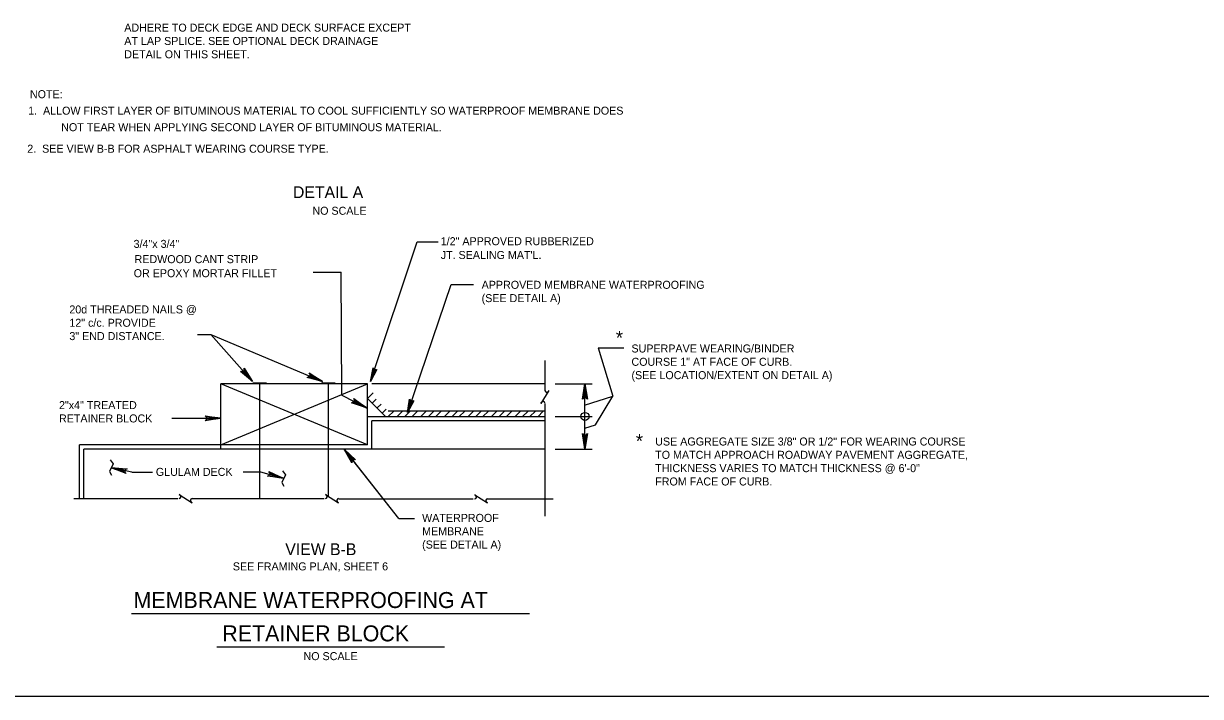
# Model space of a CAD drawing. Extents: x 638263 to 640391, y 293683 to 298655.
# Drawn here: x 638507.9 to 638949.1, y 296074.5 to 296326.9 of the extents above; entities that cross this region are included whole.
import ezdxf

# ---------------------------------------------------------------- set-up
doc = ezdxf.new("R2010")
doc.units = 0
for name, color, linetype in [('1', 7, 'Continuous'), ('2', 7, 'Continuous'), ('4', 7, 'Continuous'), ('62', 7, 'Continuous')]:
    doc.layers.add(name, color=color, linetype=linetype)

msp = doc.modelspace()

# ---------------------------------------------------------------- linework, layer by layer
at = {"layer": '1'}
for p, q in [((638578.15, 296210.3), (638593.71, 296192.66)), ((638578.15, 296210.3), (638619.95, 296192.66)), ((638723.33, 296205.26), (638732.97, 296205.26)), ((638723.33, 296205.26), (638728.84, 296187.07)), ((638581.79, 296168.84), (638636.8, 296191.81)), ((638636.8, 296168.84), (638581.79, 296191.81)), ((638593.84, 296192.1), (638598.98, 296192.1)), ((638596.41, 296148.68), (638596.41, 296192.1)), ((638619.61, 296192.1), (638624.75, 296192.1)), ((638622.18, 296149.63), (638622.18, 296192.1)), ((638718.17, 296183.74), (638728.84, 296187.07)), ((638722.33, 296176.41), (638728.84, 296187.07)), ((638721.05, 296179.43), (638707.19, 296179.43)), ((638718.35, 296175.17), (638722.33, 296176.41))]:
    msp.add_line(p, q, dxfattribs=at)
for points in [[(638590.58, 296197.28), (638590.42, 296196.86), (638593.71, 296192.66), (638590.58, 296197.28), (638590.58, 296197.66), (638593.71, 296192.66), (638590, 296196.49), (638589.57, 296196.38), (638593.71, 296192.66), (638589.18, 296196.43), (638589.57, 296196.38)], [(638615.16, 296195.52), (638615.19, 296195.07), (638619.95, 296192.66), (638615.16, 296195.52), (638615, 296195.86), (638619.95, 296192.66), (638614.97, 296194.56), (638614.63, 296194.28), (638619.95, 296192.66), (638614.25, 296194.15), (638614.63, 296194.28)], [(638717.65, 296186.28), (638718.05, 296186.48), (638718.35, 296191.81), (638717.65, 296186.28), (638717.41, 296185.99), (638718.35, 296191.81), (638718.61, 296186.49), (638719.01, 296186.29), (638718.35, 296191.81), (638719.27, 296185.99), (638719.01, 296186.29)], [(638631.84, 296185.94), (638631.84, 296185.49), (638636.43, 296182.76), (638631.84, 296185.94), (638631.71, 296186.29), (638636.43, 296182.76), (638631.59, 296184.99), (638631.23, 296184.73), (638636.43, 296182.76), (638630.84, 296184.64), (638631.23, 296184.73)], [(638576.26, 296179.52), (638576.46, 296179.12), (638581.79, 296178.82), (638576.26, 296179.52), (638575.97, 296179.76), (638581.79, 296178.82), (638576.47, 296178.56), (638576.27, 296178.16), (638581.79, 296178.82), (638575.97, 296177.9), (638576.27, 296178.16)], [(638719.04, 296172.78), (638718.64, 296172.57), (638718.35, 296167.24), (638719.04, 296172.78), (638719.28, 296173.06), (638718.35, 296167.24), (638718.08, 296172.57), (638717.69, 296172.76), (638718.35, 296167.24), (638717.42, 296173.06), (638717.69, 296172.76)]]:
    msp.add_lwpolyline(points, dxfattribs=at)
msp.add_circle((638718.35, 296179.52), 1.5, dxfattribs=at)
at = {"layer": '2'}
for p, q in [((638637.91, 296192.6), (638655.5, 296245.02)), ((638655.5, 296245.02), (638663.37, 296245.02)), ((638616.46, 296233.66), (638626.98, 296233.66)), ((638627.18, 296187.5), (638626.98, 296233.66)), ((638652.01, 296181.52), (638668.14, 296228.97)), ((638668.14, 296228.97), (638676.58, 296228.97)), ((638573.07, 296210.3), (638578.15, 296210.3)), ((638703.34, 296200.47), (638703.34, 296189.3)), ((638636.8, 296191.81), (638581.79, 296191.81)), ((638581.79, 296167.24), (638581.79, 296191.81)), ((638636.8, 296191.81), (638629.39, 296191.81)), ((638636.8, 296186.33), (638636.8, 296191.81)), ((638703.34, 296191.81), (638638.4, 296191.81)), ((638702.71, 296191.81), (638639.53, 296191.81)), ((638707.19, 296191.81), (638721.05, 296191.81)), ((638718.35, 296179.53), (638718.35, 296191.81)), ((638627.18, 296187.5), (638636.43, 296182.76)), ((638636.77, 296186.29), (638638.9, 296188.42)), ((638636.79, 296179.42), (638636.79, 296186.26)), ((638636.79, 296186.26), (638643.64, 296179.42)), ((638636.8, 296179.73), (638636.8, 296186.17)), ((638638.55, 296184.5), (638640.04, 296185.99)), ((638703.34, 296184.44), (638703.34, 296142.09)), ((638640.45, 296182.69), (638641.89, 296184.14)), ((638642.32, 296180.73), (638643.81, 296182.22)), ((638703.22, 296181.52), (638644.51, 296181.52)), ((638644.61, 296179.45), (638646.68, 296181.52)), ((638647.87, 296179.42), (638649.97, 296181.52)), ((638650.7, 296179.38), (638652.84, 296181.52)), ((638653.53, 296179.46), (638655.59, 296181.52)), ((638656.75, 296179.42), (638658.85, 296181.52)), ((638659.58, 296179.38), (638661.72, 296181.52)), ((638662.41, 296179.46), (638664.47, 296181.52)), ((638665.59, 296179.42), (638667.69, 296181.52)), ((638668.42, 296179.38), (638670.56, 296181.52)), ((638671.24, 296179.46), (638673.31, 296181.52)), ((638674.43, 296179.42), (638676.53, 296181.52)), ((638677.25, 296179.38), (638679.4, 296181.52)), ((638680.08, 296179.46), (638682.14, 296181.52)), ((638683.23, 296179.42), (638685.33, 296181.52)), ((638686.05, 296179.38), (638688.19, 296181.52)), ((638688.88, 296179.46), (638690.94, 296181.52)), ((638692.02, 296179.42), (638694.13, 296181.52)), ((638694.85, 296179.38), (638696.99, 296181.52)), ((638697.68, 296179.46), (638699.74, 296181.52)), ((638700.63, 296179.42), (638702.73, 296181.52)), ((638563.46, 296178.82), (638581.79, 296178.82)), ((638643.64, 296179.42), (638636.8, 296179.42)), ((638636.8, 296168.84), (638636.8, 296179.42)), ((638703.22, 296177.82), (638638.4, 296177.82)), ((638638.4, 296167.24), (638638.4, 296177.82)), ((638703.22, 296179.42), (638643.64, 296179.42)), ((638718.35, 296167.24), (638718.35, 296179.53)), ((638636.8, 296168.84), (638528.83, 296168.84)), ((638528.83, 296148.9), (638528.83, 296168.84)), ((638703.34, 296167.24), (638530.43, 296167.24)), ((638530.43, 296148.9), (638530.43, 296167.24)), ((638636.8, 296167.24), (638581.79, 296167.24)), ((638707.19, 296167.24), (638721.05, 296167.24)), ((638548.46, 296158.6), (638556.22, 296158.6)), ((638548.46, 296158.6), (638556.22, 296158.6)), ((638590.16, 296158.79), (638596.69, 296158.79)), ((638590.16, 296158.79), (638596.69, 296158.79)), ((638526.68, 296148.68), (638565.7, 296148.68)), ((638571.11, 296148.68), (638620.57, 296148.68)), ((638626.02, 296148.61), (638676.46, 296148.61)), ((638681.8, 296148.61), (638706.48, 296148.61)), ((638648.58, 296141.28), (638654.41, 296141.28)), ((638548.36, 296105.65), (638697.57, 296105.65)), ((638580.4, 296093.09), (638665.7, 296093.09)), ((639261.46, 296074.46), (638475.46, 296074.46))]:
    msp.add_line(p, q, dxfattribs=at)
for points in [[(638640.1, 296197.06), (638639.55, 296196.98), (638637.91, 296192.6), (638640.1, 296197.06), (638640.38, 296197.09), (638637.91, 296192.6), (638639.13, 296197.07), (638638.94, 296197.46), (638637.91, 296192.6), (638638.9, 296197.73), (638638.94, 296197.46)], [(638704.67, 296188.94), (638704.85, 296189.24), (638701.83, 296184.43), (638702.03, 296184.75)], [(638653.96, 296185.43), (638653.57, 296185.23), (638651.81, 296180.94), (638653.96, 296185.43), (638654.15, 296185.43), (638651.81, 296180.94), (638652.98, 296185.43), (638652.79, 296185.62), (638651.81, 296180.94), (638652.59, 296186.01), (638652.79, 296185.62)], [(638566.54, 296150.01), (638566.24, 296150.2), (638571.05, 296147.17), (638570.73, 296147.38)], [(638621.41, 296150.01), (638621.11, 296150.2), (638625.92, 296147.17), (638625.6, 296147.38)], [(638677.3, 296149.94), (638677, 296150.12), (638681.81, 296147.1), (638681.49, 296147.3)]]:
    msp.add_lwpolyline(points, dxfattribs=at)
for centre, start, end in [((638704.05, 296189.3), 180, 330), ((638702.63, 296184.38), 5.3286, 147.8672), ((638566.18, 296149.4), 270, 60), ((638621.05, 296149.4), 270, 60), ((638676.94, 296149.32), 270, 60), ((638571.11, 296147.98), 95.3286, 237.8672), ((638625.98, 296147.98), 95.3286, 237.8672), ((638681.86, 296147.9), 95.3286, 237.8672)]:
    msp.add_arc(centre, 0.71, start, end, dxfattribs=at)
at = {"layer": '62'}
for p, q in [((638648.58, 296141.28), (638628.04, 296167.24)), ((638648.58, 296141.28), (638629.27, 296165.69)), ((638548.46, 296158.6), (638540.88, 296160.24)), ((638596.69, 296158.79), (638605.21, 296156.36))]:
    msp.add_line(p, q, dxfattribs=at)
for points in [[(638630.93, 296162.47), (638631.12, 296162.88), (638628.04, 296167.24), (638630.93, 296162.47), (638630.91, 296162.1), (638628.04, 296167.24), (638631.55, 296163.23), (638631.98, 296163.32), (638628.04, 296167.24), (638632.38, 296163.25), (638631.98, 296163.32)], [(638540.39, 296163.26), (638541.46, 296161.8), (638540.1, 296158.88), (638540.88, 296157.52)], [(638546.14, 296158.39), (638546.02, 296158.83), (638540.88, 296160.24), (638546.14, 296158.39), (638546.37, 296158.09), (638540.88, 296160.24), (638546.14, 296159.37), (638546.41, 296159.72), (638540.88, 296160.24), (638546.76, 296159.91), (638546.41, 296159.72)], [(638600.08, 296158.55), (638600.16, 296158.11), (638605.21, 296156.36), (638600.08, 296158.55), (638599.87, 296158.86), (638605.21, 296156.36), (638600.02, 296157.57), (638599.72, 296157.24), (638605.21, 296156.36), (638599.36, 296157.07), (638599.72, 296157.24)], [(638605.01, 296159.08), (638606.08, 296157.62), (638604.72, 296154.7), (638605.5, 296153.34)]]:
    msp.add_lwpolyline(points, dxfattribs=at)

# ---------------------------------------------------------------- texts
at = {"layer": '1'}
for p in [(638729.91, 296206.46), (638737.41, 296167.72)]:
    msp.add_text('*', height=5.18, dxfattribs=at).set_placement(p)
at = {"layer": '2'}
for s, height, p in [('1/2" APPROVED RUBBERIZED', 3, (638664.28, 296243.77)), ('3/4"x 3/4"', 3, (638549.14, 296242.76)), ('REDWOOD CANT STRIP', 3, (638549.51, 296237.03)), ("JT. SEALING MAT'L.", 3, (638664.27, 296238.59)), ('OR EPOXY MORTAR FILLET', 3, (638549.18, 296231.77)), ('APPROVED MEMBRANE WATERPROOFING', 3, (638679.61, 296227.41)), ('(SEE DETAIL A)', 3, (638679.61, 296222.41)), ('20d THREADED NAILS @', 3, (638525.06, 296218.17)), ('12" c/c. PROVIDE', 3, (638525.06, 296213.17)), ('3" END DISTANCE.', 3, (638525.06, 296208.17)), ('SUPERPAVE WEARING/BINDER', 3, (638735.77, 296203.52)), ('COURSE 1" AT FACE OF CURB.', 3, (638735.77, 296198.52)), ('(SEE LOCATION/EXTENT ON DETAIL A)', 3, (638735.77, 296193.51)), ('2"x4" TREATED', 3, (638521.18, 296182.27)), ('RETAINER BLOCK', 3, (638521.18, 296177.27)), ('USE AGGREGATE SIZE 3/8" OR 1/2" FOR WEARING COURSE', 3, (638744.67, 296168.62)), ('TO MATCH APPROACH ROADWAY PAVEMENT AGGREGATE,', 3, (638744.67, 296163.62)), ('GLULAM DECK', 3, (638557.49, 296157.22)), ('THICKNESS VARIES TO MATCH THICKNESS @ 6\'-0"', 3, (638744.67, 296158.62)), ('FROM FACE OF CURB.', 3, (638744.67, 296153.62)), ('WATERPROOF', 3, (638657.29, 296139.96)), ('MEMBRANE', 3, (638657.29, 296134.96)), ('(SEE DETAIL A)', 3, (638657.29, 296129.96)), ('MEMBRANE WATERPROOFING AT', 6, (638549.12, 296107.64)), ('RETAINER BLOCK', 6, (638582.4, 296095.13))]:
    msp.add_text(s, height=height, dxfattribs=at).set_placement(p)
at = {"layer": '4'}
for s, height, p in [('ADHERE TO DECK EDGE AND DECK SURFACE EXCEPT', 3, (638545.65, 296323.9)), ('AT LAP SPLICE. SEE OPTIONAL DECK DRAINAGE ', 3, (638545.65, 296318.9)), ('DETAIL ON THIS SHEET.', 3, (638545.65, 296313.9)), ('NOTE:', 3, (638510.29, 296298.93)), ('1.  ALLOW FIRST LAYER OF BITUMINOUS MATERIAL TO COOL SUFFICIENTLY SO WATERPROOF MEMBRANE DOES ', 3, (638509.63, 296292.74)), ('NOT TEAR WHEN APPLYING SECOND LAYER OF BITUMINOUS MATERIAL.', 3, (638522, 296286.55)), ('2.  SEE VIEW B-B FOR ASPHALT WEARING COURSE TYPE.', 3, (638509.28, 296278.47)), ('DETAIL A', 4.429, (638608.88, 296261.45)), ('NO SCALE', 3, (638616.18, 296255.19)), ('VIEW B-B', 4.429, (638606, 296127.49)), ('SEE FRAMING PLAN, SHEET 6', 3, (638586.35, 296121.76)), ('NO SCALE', 3, (638612.84, 296088.09))]:
    msp.add_text(s, height=height, dxfattribs=at).set_placement(p)

doc.saveas('drawing.dxf')
